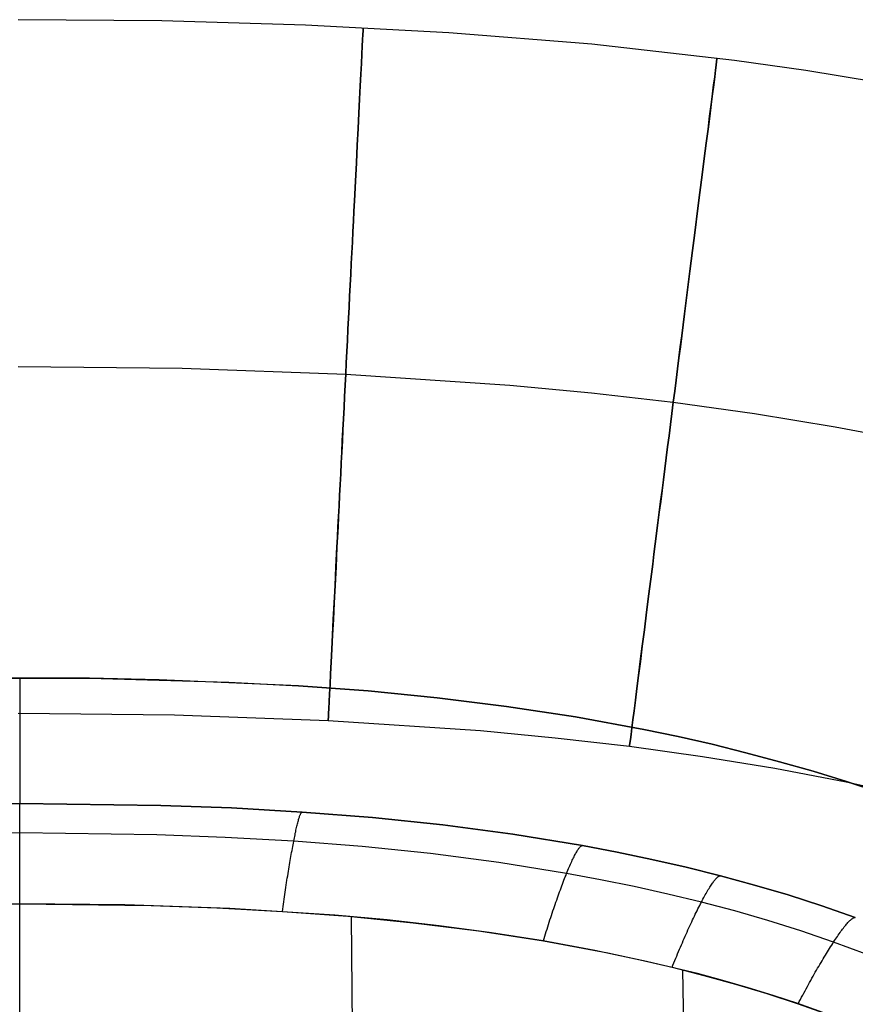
# Model space of a CAD drawing. Extents: x -383 to 1849, y -1185 to -529.
# Tile 424 of 656: x -58 to 108, y -725 to -529. Entities that reach past the tile are written whole.
import ezdxf

# ---------------------------------------------------------------- set-up
doc = ezdxf.new("R2010")
doc.units = 0
doc.layers.add('PREDEFINITO', color=7, linetype='CONTINUOUS')

msp = doc.modelspace()

# ---------------------------------------------------------------- linework, layer by layer
at = {"layer": 'PREDEFINITO'}
for p, q in [((-29.62, -529.45, 664), (-58.18, -529.2, 664)), ((-1.07, -530.27, 664), (-29.62, -529.45, 664)), ((27.45, -531.79, 664), (-1.07, -530.27, 664)), ((55.91, -534.1, 664), (27.45, -531.79, 664)), ((84.29, -537.34, 664), (55.91, -534.1, 664)), ((98.43, -539.33, 664), (84.29, -537.34, 664)), ((112.53, -541.6, 664), (98.43, -539.33, 664)), ((-58.18, -598.2, 733), (-25.61, -598.54, 733)), ((-58.18, -598.2, 595), (-25.61, -598.54, 595)), ((-25.61, -598.54, 733), (6.95, -599.71, 733)), ((-25.61, -598.54, 595), (6.95, -599.71, 595)), ((6.95, -599.71, 733), (39.58, -601.9, 733)), ((6.95, -599.71, 595), (39.58, -601.9, 595)), ((39.58, -601.9, 733), (55.85, -603.45, 733)), ((39.58, -601.9, 595), (55.85, -603.45, 595)), ((55.85, -603.45, 733), (72.1, -605.33, 733)), ((55.85, -603.45, 595), (72.1, -605.33, 595)), ((72.1, -605.33, 733), (88.22, -607.57, 733)), ((72.1, -605.33, 595), (88.22, -607.57, 595)), ((88.22, -607.57, 733), (104.29, -610.2, 733)), ((88.22, -607.57, 595), (104.29, -610.2, 595)), ((104.29, -610.2, 733), (120.28, -613.24, 733)), ((104.29, -610.2, 595), (120.28, -613.24, 595)), ((-71.76, -660.24, 420), (-44.04, -660.24, 420)), ((-71.76, -660.24, 370), (-44.04, -660.24, 370)), ((-44.04, -660.24, 395), (-71.76, -660.24, 395)), ((-57.9, -660.15, 420), (-57.9, -685.14, 420)), ((-57.9, -660.15, 370), (-57.9, -685.14, 370)), ((-44.04, -660.24, 420), (-16.32, -661.03, 420)), ((-44.04, -660.24, 420), (-44.04, -660.24, 370)), ((-44.04, -660.24, 370), (-16.32, -661.03, 370)), ((-30.17, -660.54, 395), (-44.04, -660.24, 395)), ((-2.47, -661.74, 395), (-30.17, -660.54, 395)), ((-30.17, -660.54, 420), (-30.17, -660.54, 370)), ((-16.32, -661.03, 420), (-2.47, -661.74, 420)), ((-16.32, -661.03, 370), (-2.47, -661.74, 370)), ((-16.32, -661.03, 420), (-16.32, -661.03, 370)), ((-2.47, -661.74, 420), (11.38, -662.77, 420)), ((-2.47, -661.74, 370), (11.38, -662.77, 370)), ((11.38, -662.77, 395), (-2.47, -661.74, 395)), ((-2.47, -661.74, 420), (-2.47, -661.74, 370)), ((11.38, -662.77, 420), (25.16, -664.13, 420)), ((11.38, -662.77, 370), (25.16, -664.13, 370)), ((25.16, -664.13, 395), (11.38, -662.77, 395)), ((11.38, -662.77, 420), (11.38, -662.77, 370)), ((25.16, -664.13, 420), (38.92, -665.85, 420)), ((25.16, -664.13, 370), (38.92, -665.85, 370)), ((38.92, -665.85, 395), (25.16, -664.13, 395)), ((25.16, -664.13, 420), (25.16, -664.13, 370)), ((38.92, -665.85, 420), (52.63, -667.94, 420)), ((38.92, -665.85, 370), (52.63, -667.94, 370)), ((52.63, -667.94, 395), (38.92, -665.85, 395)), ((38.92, -665.85, 420), (38.92, -665.85, 370)), ((-58.18, -667.2, 664), (-27.14, -667.52, 664)), ((-27.14, -667.52, 664), (3.47, -668.62, 664)), ((52.63, -667.94, 420), (66.27, -670.43, 420)), ((52.63, -667.94, 370), (66.27, -670.43, 370)), ((66.27, -670.43, 395), (52.63, -667.94, 395)), ((52.63, -667.94, 420), (52.63, -667.94, 370)), ((3.47, -668.62, 664), (33.72, -670.65, 664)), ((33.72, -670.65, 664), (48.63, -672.07, 664)), ((66.27, -670.43, 420), (73.06, -671.85, 420)), ((66.27, -670.43, 370), (73.06, -671.85, 370)), ((73.06, -671.85, 395), (66.27, -670.43, 395)), ((66.27, -670.43, 420), (66.27, -670.43, 370)), ((73.06, -671.85, 420), (79.82, -673.39, 420)), ((73.06, -671.85, 370), (79.82, -673.39, 370)), ((79.82, -673.39, 395), (73.06, -671.85, 395)), ((48.63, -672.07, 664), (63.4, -673.78, 664)), ((63.4, -673.78, 664), (77.94, -675.8, 664)), ((79.82, -673.39, 420), (86.55, -675.05, 420)), ((79.82, -673.39, 370), (86.55, -675.05, 370)), ((86.55, -675.05, 395), (79.82, -673.39, 395)), ((79.82, -673.39, 420), (79.82, -673.39, 370)), ((77.94, -675.8, 664), (92.3, -678.15, 664)), ((86.55, -675.05, 420), (93.25, -676.84, 420)), ((86.55, -675.05, 370), (93.25, -676.84, 370)), ((93.25, -676.84, 395), (86.55, -675.05, 395)), ((93.25, -676.84, 420), (99.92, -678.74, 420)), ((93.25, -676.84, 370), (99.92, -678.74, 370)), ((99.92, -678.74, 395), (93.25, -676.84, 395)), ((93.25, -676.84, 420), (93.25, -676.84, 370)), ((92.3, -678.15, 664), (106.47, -680.84, 664)), ((99.92, -678.74, 420), (106.54, -680.79, 420)), ((99.92, -678.74, 370), (106.54, -680.79, 370)), ((106.54, -680.79, 395), (99.92, -678.74, 395)), ((106.47, -680.84, 664), (120.42, -683.9, 664)), ((106.54, -680.79, 420), (113.12, -682.99, 420)), ((106.54, -680.79, 370), (113.12, -682.99, 370)), ((113.12, -682.99, 395), (106.54, -680.79, 395)), ((106.54, -680.79, 420), (106.54, -680.79, 370)), ((-57.9, -685.14, 420), (-85.99, -685.53, 420)), ((-57.9, -685.14, 370), (-85.99, -685.53, 370)), ((-85.99, -685.53, 395), (-57.9, -685.14, 395)), ((-57.9, -685.14, 420), (-85.99, -685.53, 420)), ((-29.81, -685.53, 420), (-57.9, -685.14, 420)), ((-29.81, -685.53, 370), (-57.9, -685.14, 370)), ((-57.9, -685.14, 395), (-29.81, -685.53, 395)), ((-57.9, -685.14, 420), (-57.9, -685.14, 370)), ((-29.81, -685.53, 420), (-57.9, -685.14, 420)), ((-57.9, -685.15, 420.48), (-57.9, -685.14, 420)), ((-57.9, -685.17, 420.97), (-57.9, -685.15, 420.48)), ((-57.9, -685.2, 421.45), (-57.9, -685.17, 420.97)), ((-57.9, -685.24, 421.94), (-57.9, -685.2, 421.45)), ((-57.9, -685.29, 422.43), (-57.9, -685.24, 421.94)), ((-57.9, -685.36, 422.92), (-57.9, -685.29, 422.43)), ((-57.9, -685.43, 423.41), (-57.9, -685.36, 422.92)), ((-57.9, -685.52, 423.89), (-57.9, -685.43, 423.41)), ((-57.9, -685.63, 424.38), (-57.9, -685.52, 423.89)), ((-57.9, -685.74, 424.86), (-57.9, -685.63, 424.38)), ((-15.77, -686.05, 420), (-29.81, -685.53, 420)), ((-15.77, -686.05, 370), (-29.81, -685.53, 370)), ((-29.81, -685.53, 395), (-15.77, -686.05, 395)), ((-15.77, -686.05, 420), (-29.81, -685.53, 420)), ((-57.9, -685.87, 425.35), (-57.9, -685.74, 424.86)), ((-57.9, -686, 425.83), (-57.9, -685.87, 425.35)), ((-57.9, -686.15, 426.3), (-57.9, -686, 425.83)), ((-57.9, -686.32, 426.78), (-57.9, -686.15, 426.3)), ((-57.9, -686.49, 427.25), (-57.9, -686.32, 426.78)), ((-57.9, -686.67, 427.71), (-57.9, -686.49, 427.25)), ((-57.9, -686.87, 428.17), (-57.9, -686.67, 427.71)), ((-57.9, -687.08, 428.63), (-57.9, -686.87, 428.17)), ((-57.9, -687.3, 429.08), (-57.9, -687.08, 428.63)), ((-57.9, -687.53, 429.52), (-57.9, -687.3, 429.08)), ((-57.9, -687.77, 429.96), (-57.9, -687.53, 429.52)), ((-1.74, -686.86, 420), (-15.77, -686.05, 420)), ((-1.74, -686.86, 370), (-15.77, -686.05, 370)), ((-15.77, -686.05, 395), (-1.74, -686.86, 395)), ((-1.74, -686.86, 420), (-15.77, -686.05, 420)), ((-2.22, -687.7, 425.8), (-2.17, -687.57, 425.32)), ((-2.17, -687.57, 425.32), (-2.13, -687.44, 424.84)), ((-2.13, -687.44, 424.84), (-2.08, -687.33, 424.36)), ((-2.08, -687.33, 424.36), (-2.04, -687.23, 423.88)), ((-2.04, -687.23, 423.88), (-1.99, -687.14, 423.39)), ((-1.99, -687.14, 423.39), (-1.95, -687.06, 422.91)), ((-1.95, -687.06, 422.91), (-1.91, -687, 422.42)), ((-1.91, -687, 422.42), (-1.88, -686.95, 421.93)), ((-1.88, -686.95, 421.93), (-1.84, -686.91, 421.45)), ((-1.84, -686.91, 421.45), (-1.81, -686.88, 420.96)), ((-1.81, -686.88, 420.96), (-1.77, -686.86, 420.48)), ((-1.77, -686.86, 420.48), (-1.74, -686.86, 420)), ((12.26, -687.97, 420), (-1.74, -686.86, 420)), ((12.26, -687.97, 370), (-1.74, -686.86, 370)), ((-1.74, -686.86, 395), (12.26, -687.97, 395)), ((-1.74, -686.86, 420), (-1.74, -686.86, 370)), ((12.26, -687.97, 420), (-1.74, -686.86, 420)), ((-57.9, -688.02, 430.39), (-57.9, -687.77, 429.96)), ((-57.9, -688.28, 430.81), (-57.9, -688.02, 430.39)), ((-57.9, -688.55, 431.23), (-57.9, -688.28, 430.81)), ((-57.9, -688.83, 431.64), (-57.9, -688.55, 431.23)), ((-57.9, -689.12, 432.04), (-57.9, -688.83, 431.64)), ((-57.9, -689.42, 432.43), (-57.9, -689.12, 432.04)), ((-57.9, -689.73, 432.81), (-57.9, -689.42, 432.43)), ((-2.77, -689.7, 430.33), (-2.71, -689.45, 429.9)), ((-2.71, -689.45, 429.9), (-2.65, -689.21, 429.47)), ((-2.65, -689.21, 429.47), (-2.59, -688.98, 429.03)), ((-2.59, -688.98, 429.03), (-2.54, -688.77, 428.58)), ((-2.54, -688.77, 428.58), (-2.48, -688.56, 428.13)), ((-2.48, -688.56, 428.13), (-2.43, -688.37, 427.67)), ((-2.43, -688.37, 427.67), (-2.37, -688.18, 427.21)), ((-2.37, -688.18, 427.21), (-2.32, -688.01, 426.74)), ((-2.32, -688.01, 426.74), (-2.27, -687.85, 426.27)), ((-2.27, -687.85, 426.27), (-2.22, -687.7, 425.8)), ((26.24, -689.43, 420), (12.26, -687.97, 420)), ((26.24, -689.43, 370), (12.26, -687.97, 370)), ((12.26, -687.97, 395), (26.24, -689.43, 395)), ((26.24, -689.43, 420), (12.26, -687.97, 420)), ((40.16, -691.27, 420), (26.24, -689.43, 420)), ((40.16, -691.27, 370), (26.24, -689.43, 370)), ((26.24, -689.43, 395), (40.16, -691.27, 395)), ((40.16, -691.27, 420), (26.24, -689.43, 420)), ((-57.9, -691.03, 434.25), (-85.14, -691.4, 434.23)), ((-57.9, -690.04, 433.19), (-57.9, -689.73, 432.81)), ((-57.9, -690.37, 433.55), (-57.9, -690.04, 433.19)), ((-57.9, -690.7, 433.91), (-57.9, -690.37, 433.55)), ((-57.9, -691.03, 434.25), (-57.9, -690.7, 433.91)), ((-57.9, -691.39, 434.6), (-57.9, -691.03, 434.25)), ((-30.65, -691.4, 434.23), (-57.9, -691.03, 434.25)), ((-57.9, -691.75, 434.95), (-57.9, -691.39, 434.6)), ((-17.02, -691.91, 434.2), (-30.65, -691.4, 434.23)), ((-3.2, -691.7, 433.1), (-3.14, -691.39, 432.73)), ((-3.14, -691.39, 432.73), (-3.08, -691.08, 432.35)), ((-3.08, -691.08, 432.35), (-3.01, -690.79, 431.96)), ((-3.01, -690.79, 431.96), (-2.95, -690.5, 431.57)), ((-2.95, -690.5, 431.57), (-2.89, -690.22, 431.16)), ((-2.89, -690.22, 431.16), (-2.83, -689.96, 430.75)), ((-2.83, -689.96, 430.75), (-2.77, -689.7, 430.33)), ((54.02, -693.55, 420), (40.16, -691.27, 420)), ((54.02, -693.55, 370), (40.16, -691.27, 370)), ((40.16, -691.27, 395), (54.02, -693.55, 395)), ((54.02, -693.55, 420), (40.16, -691.27, 420)), ((-57.9, -692.12, 435.28), (-57.9, -691.75, 434.95)), ((-57.9, -692.5, 435.62), (-57.9, -692.12, 435.28)), ((-57.9, -692.88, 435.94), (-57.9, -692.5, 435.62)), ((-57.9, -693.27, 436.26), (-57.9, -692.88, 435.94)), ((-57.9, -693.67, 436.57), (-57.9, -693.27, 436.26)), ((-3.4, -692.68, 434.16), (-17.02, -691.91, 434.2)), ((-3.6, -693.75, 435.17), (-3.53, -693.38, 434.84)), ((-3.53, -693.38, 434.84), (-3.46, -693.03, 434.5)), ((-3.46, -693.03, 434.5), (-3.4, -692.68, 434.16)), ((-3.4, -692.68, 434.16), (-3.33, -692.34, 433.81)), ((10.22, -693.74, 434.11), (-3.4, -692.68, 434.16)), ((-3.33, -692.34, 433.81), (-3.27, -692.02, 433.46)), ((-3.27, -692.02, 433.46), (-3.2, -691.7, 433.1)), ((53.85, -693.59, 421.44), (53.91, -693.57, 420.96)), ((53.91, -693.57, 420.96), (53.97, -693.55, 420.48)), ((53.97, -693.55, 420.48), (54.02, -693.55, 420)), ((60.93, -694.86, 420), (54.02, -693.55, 420)), ((60.93, -694.86, 370), (54.02, -693.55, 370)), ((54.02, -693.55, 395), (60.93, -694.86, 395)), ((54.02, -693.55, 420), (54.02, -693.55, 370)), ((60.93, -694.86, 420), (54.02, -693.55, 420)), ((-57.9, -694.07, 436.87), (-57.9, -693.67, 436.57)), ((-57.9, -694.48, 437.17), (-57.9, -694.07, 436.87)), ((-57.9, -694.9, 437.45), (-57.9, -694.48, 437.17)), ((-57.9, -695.32, 437.73), (-57.9, -694.9, 437.45)), ((-57.9, -695.75, 438.01), (-57.9, -695.32, 437.73)), ((-3.95, -695.68, 436.74), (-3.88, -695.28, 436.44)), ((-3.88, -695.28, 436.44), (-3.81, -694.89, 436.13)), ((-3.81, -694.89, 436.13), (-3.74, -694.5, 435.82)), ((-3.74, -694.5, 435.82), (-3.67, -694.12, 435.5)), ((-3.67, -694.12, 435.5), (-3.6, -693.75, 435.17)), ((23.81, -695.13, 434.06), (10.22, -693.74, 434.11)), ((37.37, -696.89, 434.01), (23.81, -695.13, 434.06)), ((52.46, -695.54, 428.92), (52.57, -695.33, 428.48)), ((52.57, -695.33, 428.48), (52.68, -695.14, 428.04)), ((52.68, -695.14, 428.04), (52.78, -694.95, 427.58)), ((52.78, -694.95, 427.58), (52.88, -694.78, 427.13)), ((52.88, -694.78, 427.13), (52.98, -694.62, 426.67)), ((52.98, -694.62, 426.67), (53.07, -694.47, 426.2)), ((53.07, -694.47, 426.2), (53.17, -694.33, 425.74)), ((53.17, -694.33, 425.74), (53.25, -694.2, 425.27)), ((53.25, -694.2, 425.27), (53.34, -694.08, 424.79)), ((53.34, -694.08, 424.79), (53.42, -693.98, 424.32)), ((53.42, -693.98, 424.32), (53.5, -693.88, 423.84)), ((53.5, -693.88, 423.84), (53.58, -693.8, 423.36)), ((53.58, -693.8, 423.36), (53.65, -693.73, 422.88)), ((53.65, -693.73, 422.88), (53.72, -693.67, 422.4)), ((53.72, -693.67, 422.4), (53.79, -693.62, 421.92)), ((53.79, -693.62, 421.92), (53.85, -693.59, 421.44)), ((67.8, -696.3, 420), (60.93, -694.86, 420)), ((67.8, -696.3, 370), (60.93, -694.86, 370)), ((60.93, -694.86, 395), (67.8, -696.3, 395)), ((67.8, -696.3, 420), (60.93, -694.86, 420)), ((-57.9, -696.19, 438.27), (-57.9, -695.75, 438.01)), ((-57.9, -696.62, 438.53), (-57.9, -696.19, 438.27)), ((-57.9, -697.07, 438.77), (-57.9, -696.62, 438.53)), ((-57.9, -697.52, 439.01), (-57.9, -697.07, 438.77)), ((-4.31, -697.77, 438.12), (-4.24, -697.34, 437.86)), ((-4.24, -697.34, 437.86), (-4.16, -696.92, 437.59)), ((-4.16, -696.92, 437.59), (-4.09, -696.5, 437.31)), ((-4.09, -696.5, 437.31), (-4.02, -696.09, 437.03)), ((-4.02, -696.09, 437.03), (-3.95, -695.68, 436.74)), ((50.89, -699.07, 433.95), (37.37, -696.89, 434.01)), ((51.52, -697.54, 432.19), (51.65, -697.26, 431.8)), ((51.65, -697.26, 431.8), (51.77, -696.99, 431.42)), ((51.77, -696.99, 431.42), (51.89, -696.72, 431.02)), ((51.89, -696.72, 431.02), (52.01, -696.46, 430.61)), ((52.01, -696.46, 430.61), (52.13, -696.22, 430.2)), ((52.13, -696.22, 430.2), (52.24, -695.98, 429.78)), ((52.24, -695.98, 429.78), (52.35, -695.76, 429.35)), ((52.35, -695.76, 429.35), (52.46, -695.54, 428.92)), ((74.64, -697.86, 420), (67.8, -696.3, 420)), ((74.64, -697.86, 370), (67.8, -696.3, 370)), ((67.8, -696.3, 395), (74.64, -697.86, 395)), ((74.64, -697.86, 420), (67.8, -696.3, 420)), ((-57.9, -697.97, 439.24), (-57.9, -697.52, 439.01)), ((-57.9, -698.43, 439.46), (-57.9, -697.97, 439.24)), ((-57.9, -698.89, 439.67), (-57.9, -698.43, 439.46)), ((-57.9, -699.36, 439.88), (-57.9, -698.89, 439.67)), ((-57.9, -699.83, 440.07), (-57.9, -699.36, 439.88)), ((-4.6, -699.54, 439.07), (-4.53, -699.09, 438.85)), ((-4.53, -699.09, 438.85), (-4.45, -698.65, 438.61)), ((-4.45, -698.65, 438.61), (-4.38, -698.21, 438.37)), ((-4.38, -698.21, 438.37), (-4.31, -697.77, 438.12)), ((50.62, -699.74, 434.62), (50.76, -699.4, 434.29)), ((50.76, -699.4, 434.29), (50.89, -699.07, 433.95)), ((50.89, -699.07, 433.95), (51.02, -698.75, 433.62)), ((57.62, -700.32, 433.92), (50.89, -699.07, 433.95)), ((51.02, -698.75, 433.62), (51.15, -698.43, 433.27)), ((51.15, -698.43, 433.27), (51.27, -698.13, 432.92)), ((51.27, -698.13, 432.92), (51.4, -697.83, 432.56)), ((51.4, -697.83, 432.56), (51.52, -697.54, 432.19)), ((81.46, -699.55, 420), (74.64, -697.86, 420)), ((81.46, -699.55, 370), (74.64, -697.86, 370)), ((74.64, -697.86, 395), (81.46, -699.55, 395)), ((81.46, -699.55, 420), (74.64, -697.86, 420)), ((-57.9, -700.3, 440.25), (-57.9, -699.83, 440.07)), ((-57.9, -700.78, 440.43), (-57.9, -700.3, 440.25)), ((-57.9, -701.26, 440.59), (-57.9, -700.78, 440.43)), ((-57.9, -701.74, 440.75), (-57.9, -701.26, 440.59)), ((-4.96, -701.85, 440.06), (-4.89, -701.38, 439.88)), ((-4.89, -701.38, 439.88), (-4.82, -700.92, 439.69)), ((-4.82, -700.92, 439.69), (-4.74, -700.45, 439.5)), ((-4.74, -700.45, 439.5), (-4.67, -700, 439.29)), ((-4.67, -700, 439.29), (-4.6, -699.54, 439.07)), ((49.92, -701.57, 436.18), (50.06, -701.19, 435.88)), ((50.06, -701.19, 435.88), (50.2, -700.82, 435.58)), ((50.2, -700.82, 435.58), (50.34, -700.45, 435.26)), ((50.34, -700.45, 435.26), (50.48, -700.1, 434.95)), ((50.48, -700.1, 434.95), (50.62, -699.74, 434.62)), ((64.33, -701.69, 433.9), (57.62, -700.32, 433.92)), ((79.62, -701.42, 428.86), (79.75, -701.22, 428.42)), ((79.75, -701.22, 428.42), (79.88, -701.04, 427.98)), ((79.88, -701.04, 427.98), (80, -700.86, 427.54)), ((80, -700.86, 427.54), (80.12, -700.7, 427.08)), ((80.12, -700.7, 427.08), (80.24, -700.54, 426.63)), ((80.24, -700.54, 426.63), (80.35, -700.4, 426.17)), ((80.35, -700.4, 426.17), (80.46, -700.27, 425.7)), ((80.46, -700.27, 425.7), (80.57, -700.15, 425.23)), ((80.57, -700.15, 425.23), (80.67, -700.04, 424.76)), ((80.67, -700.04, 424.76), (80.77, -699.94, 424.29)), ((80.77, -699.94, 424.29), (80.86, -699.85, 423.82)), ((80.86, -699.85, 423.82), (80.95, -699.77, 423.34)), ((80.95, -699.77, 423.34), (81.04, -699.71, 422.86)), ((81.04, -699.71, 422.86), (81.12, -699.66, 422.38)), ((81.12, -699.66, 422.38), (81.2, -699.61, 421.91)), ((81.2, -699.61, 421.91), (81.27, -699.58, 421.43)), ((81.27, -699.58, 421.43), (81.34, -699.56, 420.95)), ((81.34, -699.56, 420.95), (81.4, -699.55, 420.47)), ((81.4, -699.55, 420.47), (81.46, -699.55, 420)), ((88.24, -701.39, 420), (81.46, -699.55, 420)), ((88.24, -701.39, 370), (81.46, -699.55, 370)), ((81.46, -699.55, 395), (88.24, -701.39, 395)), ((81.46, -699.55, 420), (81.46, -699.55, 370)), ((88.24, -701.39, 420), (81.46, -699.55, 420)), ((94.98, -703.37, 420), (88.24, -701.39, 420)), ((94.98, -703.37, 370), (88.24, -701.39, 370)), ((88.24, -701.39, 395), (94.98, -703.37, 395)), ((94.98, -703.37, 420), (88.24, -701.39, 420)), ((-57.9, -702.22, 440.9), (-57.9, -701.74, 440.75)), ((-57.9, -702.7, 441.03), (-57.9, -702.22, 440.9)), ((-57.9, -703.19, 441.16), (-57.9, -702.7, 441.03)), ((-57.9, -703.68, 441.28), (-57.9, -703.19, 441.16)), ((-5.25, -703.75, 440.69), (-5.17, -703.27, 440.55)), ((-5.17, -703.27, 440.55), (-5.1, -702.79, 440.39)), ((-5.1, -702.79, 440.39), (-5.03, -702.32, 440.23)), ((-5.03, -702.32, 440.23), (-4.96, -701.85, 440.06)), ((49.2, -703.54, 437.55), (49.35, -703.14, 437.29)), ((49.35, -703.14, 437.29), (49.49, -702.74, 437.03)), ((49.49, -702.74, 437.03), (49.64, -702.34, 436.75)), ((49.64, -702.34, 436.75), (49.78, -701.95, 436.47)), ((49.78, -701.95, 436.47), (49.92, -701.57, 436.18)), ((71.02, -703.18, 433.87), (64.33, -701.69, 433.9)), ((77.69, -704.8, 433.84), (71.02, -703.18, 433.87)), ((78.32, -703.61, 432.46), (78.47, -703.34, 432.09)), ((78.47, -703.34, 432.09), (78.62, -703.07, 431.72)), ((78.62, -703.07, 431.72), (78.77, -702.8, 431.33)), ((78.77, -702.8, 431.33), (78.92, -702.55, 430.94)), ((78.92, -702.55, 430.94), (79.06, -702.3, 430.54)), ((79.06, -702.3, 430.54), (79.21, -702.07, 430.13)), ((79.21, -702.07, 430.13), (79.35, -701.84, 429.71)), ((79.35, -701.84, 429.71), (79.48, -701.63, 429.29)), ((79.48, -701.63, 429.29), (79.62, -701.42, 428.86)), ((-84.03, -705.48, 441.5), (-57.9, -705.14, 441.57)), ((-57.9, -705.15, 441.57), (-78.8, -705.35, 441.53)), ((-57.9, -704.17, 441.38), (-57.9, -703.68, 441.28)), ((-57.9, -704.66, 441.48), (-57.9, -704.17, 441.38)), ((-57.9, -705.14, 441.57), (-57.9, -704.66, 441.48)), ((-57.9, -705.14, 441.57), (-31.77, -705.48, 441.5)), ((-37, -705.35, 441.53), (-57.9, -705.15, 441.57)), ((-5.52, -705.67, 441.16), (-5.46, -705.19, 441.06)), ((-5.46, -705.19, 441.06), (-5.39, -704.71, 440.94)), ((-5.39, -704.71, 440.94), (-5.32, -704.23, 440.82)), ((-5.32, -704.23, 440.82), (-5.25, -703.75, 440.69)), ((48.46, -705.66, 438.73), (48.61, -705.23, 438.51)), ((48.61, -705.23, 438.51), (48.76, -704.8, 438.28)), ((48.76, -704.8, 438.28), (48.91, -704.38, 438.05)), ((48.91, -704.38, 438.05), (49.05, -703.96, 437.81)), ((49.05, -703.96, 437.81), (49.2, -703.54, 437.55)), ((77.35, -705.45, 434.5), (77.52, -705.12, 434.17)), ((77.52, -705.12, 434.17), (77.69, -704.8, 433.84)), ((77.69, -704.8, 433.84), (77.84, -704.49, 433.51)), ((84.32, -706.55, 433.81), (77.69, -704.8, 433.84)), ((77.84, -704.49, 433.51), (78, -704.19, 433.17)), ((78, -704.19, 433.17), (78.16, -703.9, 432.82)), ((78.16, -703.9, 432.82), (78.32, -703.61, 432.46)), ((101.67, -705.51, 420), (94.98, -703.37, 420)), ((101.67, -705.51, 370), (94.98, -703.37, 370)), ((94.98, -703.37, 395), (101.67, -705.51, 395)), ((101.67, -705.51, 420), (94.98, -703.37, 420)), ((-16.1, -706.07, 441.41), (-37, -705.35, 441.53)), ((-31.77, -705.48, 441.5), (-18.71, -705.94, 441.43)), ((-18.71, -705.94, 441.43), (-5.66, -706.64, 441.34)), ((4.76, -707.39, 441.25), (-16.1, -706.07, 441.41)), ((-5.66, -706.64, 441.34), (-5.59, -706.16, 441.25)), ((-5.66, -706.64, 441.34), (7.37, -707.61, 441.23)), ((-5.59, -706.16, 441.25), (-5.52, -705.67, 441.16)), ((47.87, -707.42, 439.5), (48.01, -706.98, 439.32)), ((48.01, -706.98, 439.32), (48.16, -706.53, 439.13)), ((48.16, -706.53, 439.13), (48.31, -706.09, 438.93)), ((48.31, -706.09, 438.93), (48.46, -705.66, 438.73)), ((76.3, -707.58, 436.32), (76.48, -707.21, 436.04)), ((76.48, -707.21, 436.04), (76.66, -706.84, 435.74)), ((76.66, -706.84, 435.74), (76.83, -706.49, 435.44)), ((76.83, -706.49, 435.44), (77.01, -706.14, 435.14)), ((77.01, -706.14, 435.14), (77.18, -705.79, 434.82)), ((77.18, -705.79, 434.82), (77.35, -705.45, 434.5)), ((90.92, -708.45, 433.78), (84.32, -706.55, 433.81)), ((108.3, -707.83, 420), (101.67, -705.51, 420)), ((108.3, -707.83, 370), (101.67, -705.51, 370)), ((101.67, -705.51, 395), (108.3, -707.83, 395)), ((108.3, -707.83, 420), (101.67, -705.51, 420)), ((15.16, -708.32, 441.16), (4.76, -707.39, 441.25)), ((7.37, -707.61, 441.23), (20.37, -708.89, 441.12)), ((8.43, -751.49, 447.46), (8.1, -707.67, 441.23)), ((25.55, -709.48, 441.07), (15.16, -708.32, 441.16)), ((20.37, -708.89, 441.12), (33.34, -710.5, 440.99)), ((47.12, -709.7, 440.26), (47.27, -709.24, 440.13)), ((47.27, -709.24, 440.13), (47.42, -708.78, 439.99)), ((47.42, -708.78, 439.99), (47.57, -708.33, 439.84)), ((47.57, -708.33, 439.84), (47.72, -707.87, 439.67)), ((47.72, -707.87, 439.67), (47.87, -707.42, 439.5)), ((75.39, -709.51, 437.64), (75.58, -709.11, 437.39)), ((75.58, -709.11, 437.39), (75.76, -708.72, 437.14)), ((75.76, -708.72, 437.14), (75.94, -708.33, 436.87)), ((75.94, -708.33, 436.87), (76.12, -707.95, 436.6)), ((76.12, -707.95, 436.6), (76.3, -707.58, 436.32)), ((97.48, -710.5, 433.76), (90.92, -708.45, 433.78)), ((106.4, -709.36, 428.36), (106.55, -709.18, 427.93)), ((106.55, -709.18, 427.93), (106.69, -709.02, 427.48)), ((106.69, -709.02, 427.48), (106.83, -708.86, 427.03)), ((106.83, -708.86, 427.03), (106.96, -708.72, 426.58)), ((106.96, -708.72, 426.58), (107.09, -708.59, 426.12)), ((107.09, -708.59, 426.12), (107.22, -708.47, 425.66)), ((107.22, -708.47, 425.66), (107.33, -708.35, 425.2)), ((107.33, -708.35, 425.2), (107.45, -708.25, 424.73)), ((107.45, -708.25, 424.73), (107.56, -708.16, 424.26)), ((107.56, -708.16, 424.26), (107.66, -708.08, 423.79)), ((107.66, -708.08, 423.79), (107.76, -708.01, 423.32)), ((107.76, -708.01, 423.32), (107.85, -707.96, 422.84)), ((107.85, -707.96, 422.84), (107.94, -707.91, 422.37)), ((107.94, -707.91, 422.37), (108.02, -707.87, 421.89)), ((108.02, -707.87, 421.89), (108.1, -707.85, 421.42)), ((108.1, -707.85, 421.42), (108.17, -707.83, 420.95)), ((108.17, -707.83, 420.95), (108.24, -707.83, 420.47)), ((108.24, -707.83, 420.47), (108.3, -707.83, 420)), ((108.3, -707.83, 420), (108.3, -707.83, 370)), ((35.91, -710.87, 440.97), (25.55, -709.48, 441.07)), ((33.34, -710.5, 440.99), (46.25, -712.49, 440.87)), ((46.24, -712.5, 440.87), (35.91, -710.87, 440.97)), ((46.54, -711.56, 440.7), (46.69, -711.09, 440.61)), ((46.69, -711.09, 440.61), (46.83, -710.63, 440.5)), ((46.83, -710.63, 440.5), (46.98, -710.16, 440.39)), ((46.98, -710.16, 440.39), (47.12, -709.7, 440.26)), ((74.46, -711.57, 438.74), (74.65, -711.15, 438.54)), ((74.65, -711.15, 438.54), (74.83, -710.74, 438.33)), ((74.83, -710.74, 438.33), (75.02, -710.32, 438.11)), ((75.02, -710.32, 438.11), (75.21, -709.92, 437.88)), ((75.21, -709.92, 437.88), (75.39, -709.51, 437.64)), ((103.99, -712.73, 433.72), (97.48, -710.5, 433.76)), ((104.92, -711.34, 432), (105.1, -711.09, 431.63)), ((105.1, -711.09, 431.63), (105.27, -710.84, 431.24)), ((105.27, -710.84, 431.24), (105.44, -710.6, 430.85)), ((105.44, -710.6, 430.85), (105.61, -710.37, 430.46)), ((105.61, -710.37, 430.46), (105.78, -710.15, 430.05)), ((105.78, -710.15, 430.05), (105.94, -709.94, 429.64)), ((105.94, -709.94, 429.64), (106.1, -709.73, 429.22)), ((106.1, -709.73, 429.22), (106.25, -709.54, 428.8)), ((106.25, -709.54, 428.8), (106.4, -709.36, 428.36)), ((56.52, -714.4, 440.77), (46.24, -712.5, 440.87)), ((46.25, -712.49, 440.87), (46.4, -712.02, 440.79)), ((46.25, -712.49, 440.87), (59.1, -714.9, 440.74)), ((46.4, -712.02, 440.79), (46.54, -711.56, 440.7)), ((73.71, -713.29, 439.47), (73.9, -712.86, 439.3)), ((73.9, -712.86, 439.3), (74.08, -712.43, 439.12)), ((74.08, -712.43, 439.12), (74.27, -712, 438.94)), ((74.27, -712, 438.94), (74.46, -711.57, 438.74)), ((103.6, -713.34, 434.38), (103.8, -713.03, 434.05)), ((103.8, -713.03, 434.05), (103.99, -712.73, 433.72)), ((103.99, -712.73, 433.72), (104.18, -712.44, 433.4)), ((110.45, -715.14, 433.69), (103.99, -712.73, 433.72)), ((104.18, -712.44, 433.4), (104.37, -712.15, 433.06)), ((104.37, -712.15, 433.06), (104.55, -711.88, 432.72)), ((104.55, -711.88, 432.72), (104.74, -711.61, 432.36)), ((104.74, -711.61, 432.36), (104.92, -711.34, 432)), ((66.75, -716.57, 440.67), (56.52, -714.4, 440.77)), ((59.1, -714.9, 440.74), (65.48, -716.27, 440.68)), ((72.77, -715.51, 440.16), (72.96, -715.06, 440.04)), ((72.96, -715.06, 440.04), (73.14, -714.61, 439.91)), ((73.14, -714.61, 439.91), (73.33, -714.17, 439.77)), ((73.33, -714.17, 439.77), (73.52, -713.73, 439.62)), ((73.52, -713.73, 439.62), (73.71, -713.29, 439.47)), ((102.35, -715.35, 436.17), (102.56, -715, 435.89)), ((102.56, -715, 435.89), (102.77, -714.66, 435.6)), ((102.77, -714.66, 435.6), (102.98, -714.32, 435.31)), ((102.98, -714.32, 435.31), (103.19, -713.99, 435)), ((103.19, -713.99, 435), (103.39, -713.66, 434.69)), ((103.39, -713.66, 434.69), (103.6, -713.34, 434.38)), ((65.48, -716.27, 440.68), (71.85, -717.76, 440.62)), ((76.9, -719.02, 440.57), (66.75, -716.57, 440.67)), ((72.03, -717.31, 440.54), (72.21, -716.85, 440.46)), ((72.21, -716.85, 440.46), (72.4, -716.4, 440.37)), ((72.4, -716.4, 440.37), (72.58, -715.95, 440.27)), ((72.58, -715.95, 440.27), (72.77, -715.51, 440.16)), ((101.25, -717.19, 437.47), (101.48, -716.81, 437.22)), ((101.48, -716.81, 437.22), (101.7, -716.44, 436.97)), ((101.7, -716.44, 436.97), (101.91, -716.07, 436.71)), ((101.91, -716.07, 436.71), (102.13, -715.71, 436.45)), ((102.13, -715.71, 436.45), (102.35, -715.35, 436.17)), ((71.85, -717.76, 440.62), (72.03, -717.31, 440.54)), ((71.85, -717.76, 440.62), (78.18, -719.37, 440.56)), ((74.49, -751.35, 444.44), (74.01, -718.29, 440.6)), ((81.94, -720.37, 440.52), (76.9, -719.02, 440.57)), ((100.13, -719.14, 438.55), (100.35, -718.74, 438.35)), ((100.35, -718.74, 438.35), (100.58, -718.35, 438.14)), ((100.58, -718.35, 438.14), (100.81, -717.96, 437.93)), ((100.81, -717.96, 437.93), (101.03, -717.57, 437.7)), ((101.03, -717.57, 437.7), (101.25, -717.19, 437.47)), ((78.18, -719.37, 440.56), (84.48, -721.11, 440.49)), ((86.96, -721.81, 440.47), (81.94, -720.37, 440.52)), ((98.98, -721.19, 439.41), (99.21, -720.78, 439.26)), ((99.21, -720.78, 439.26), (99.44, -720.36, 439.1)), ((99.44, -720.36, 439.1), (99.67, -719.95, 438.92)), ((99.67, -719.95, 438.92), (99.9, -719.55, 438.74)), ((99.9, -719.55, 438.74), (100.13, -719.14, 438.55)), ((84.48, -721.11, 440.49), (90.73, -722.99, 440.43)), ((91.94, -723.35, 440.42), (86.96, -721.81, 440.47)), ((97.84, -723.31, 440.04), (98.07, -722.88, 439.94)), ((98.07, -722.88, 439.94), (98.3, -722.46, 439.82)), ((98.3, -722.46, 439.82), (98.53, -722.03, 439.69)), ((98.53, -722.03, 439.69), (98.76, -721.61, 439.56)), ((98.76, -721.61, 439.56), (98.98, -721.19, 439.41)), ((90.73, -722.99, 440.43), (96.94, -725.02, 440.37)), ((96.9, -724.99, 440.37), (91.94, -723.35, 440.42)), ((96.94, -725.02, 440.37), (97.16, -724.59, 440.31)), ((97.16, -724.59, 440.31), (97.39, -724.16, 440.23)), ((97.39, -724.16, 440.23), (97.61, -723.73, 440.14)), ((97.61, -723.73, 440.14), (97.84, -723.31, 440.04)), ((101.82, -726.75, 440.33), (96.9, -724.99, 440.37)), ((96.94, -725.02, 440.37), (103.09, -727.23, 440.31))]:
    msp.add_line(p, q, dxfattribs=at)
at = {"layer": 'PREDEFINITO', "extrusion": (0.998732, -0.05035, -3.14325e-06)}
msp.add_arc((-598.6, 664, 37.13), 69, 359.9999, 180.0001, dxfattribs=at)
at = {"layer": 'PREDEFINITO', "extrusion": (0.998732, -0.05035, 3.14325e-06)}
msp.add_arc((-598.6, 664, 37.13), 69, 179.9999, 0.0001, dxfattribs=at)
at = {"layer": 'PREDEFINITO', "extrusion": (0.992018, -0.126096, -2.29767e-06)}
msp.add_arc((-591.41, 664, 147.85), 69, 359.9998, 180.0002, dxfattribs=at)
at = {"layer": 'PREDEFINITO', "extrusion": (0.992018, -0.126096, 2.29767e-06)}
msp.add_arc((-591.41, 664, 147.85), 69, 179.9998, 0.0002, dxfattribs=at)
at = {"layer": 'PREDEFINITO', "extrusion": (-1, -8.61362e-15, 8.74661e-13)}
msp.add_arc((922.14, -826.59, 57.9), 1286.59, 80.28974, 99.70999, dxfattribs=at)

doc.saveas('drawing.dxf')
